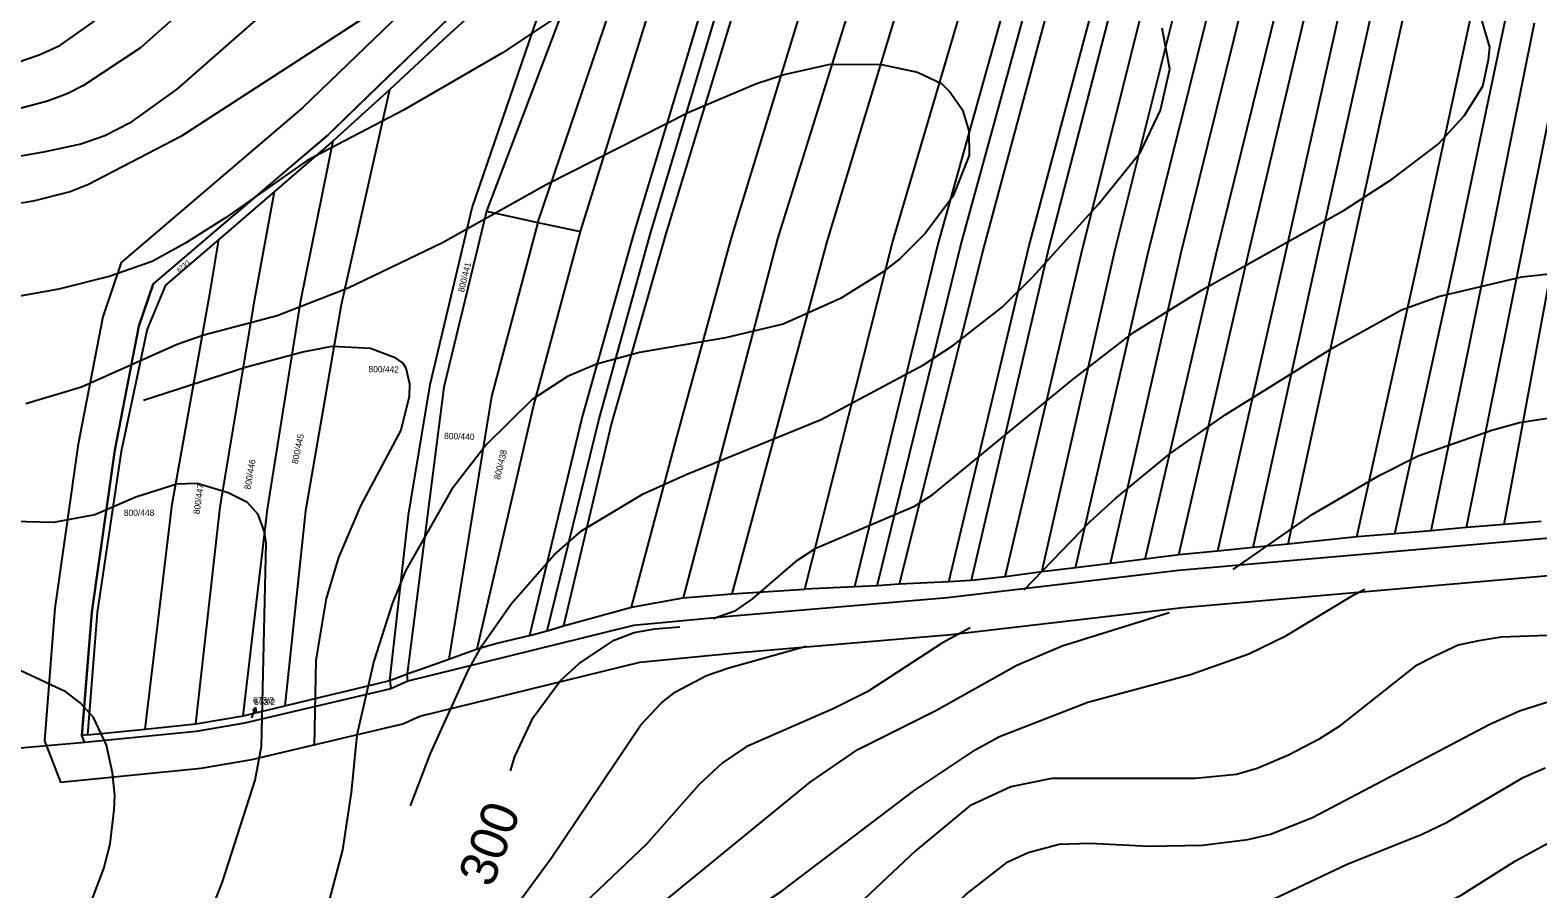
# Model space of a CAD drawing. Extents: x -555860 to -552701, y -1187050 to -1182291.
# Drawn here: x -555522.8 to -555115.2, y -1186781.8 to -1186549.6 of the extents above; entities that cross this region are included whole.
import ezdxf

# ---------------------------------------------------------------- set-up
doc = ezdxf.new("R2010")
doc.units = 0
for name, color, linetype in [('LEG_2b', 7, 'Continuous'), ('Level 16', 7, 'Continuous'), ('Level 28', 7, 'Continuous'), ('Level 30', 7, 'Continuous'), ('Level 40', 7, 'Continuous'), ('Level 41', 7, 'Continuous'), ('Level 42', 7, 'Continuous'), ('navrh_BV', 7, 'Continuous'), ('Poz předměty', 7, 'Continuous'), ('stav_BV', 7, 'Continuous')]:
    doc.layers.add(name, color=color, linetype=linetype)

msp = doc.modelspace()

# ---------------------------------------------------------------- linework, layer by layer
at = {"layer": 'Level 16'}
for p, q in [((-555462.87, -1186735.57), (-555461.83, -1186732.76)), ((-555461.83, -1186732.76), (-555462.64, -1186733.52)), ((-555461.83, -1186732.76), (-555461.71, -1186733.87))]:
    msp.add_line(p, q, dxfattribs=at)
at = {"layer": 'Level 28'}
for points in [[(-555506.13, -1186707.01), (-555499.91, -1186663.18), (-555493.41, -1186629.7), (-555489.54, -1186618.27), (-555442.31, -1186577.98), (-555406.59, -1186543.53)], [(-554789.24, -1186666.07), (-554887.97, -1186671.38), (-554980.05, -1186676.42), (-555114.15, -1186687.17), (-555212.22, -1186695.72), (-555274.79, -1186703.08), (-555332.83, -1186708.02)], [(-555332.83, -1186708.02), (-555359.65, -1186710.58), (-555420.67, -1186725.59), (-555425.26, -1186727.65), (-555464.81, -1186736.96), (-555477.93, -1186739.2), (-555508.02, -1186742.24), (-555508.78, -1186740.27), (-555506.13, -1186707.01)], [(-555508.02, -1186742.24), (-555651.46, -1186754.81)]]:
    msp.add_lwpolyline(points, dxfattribs=at)
at = {"layer": 'Level 30'}
for points in [[(-555144.59, -1185736.72), (-555151.88, -1185775.98), (-555165.04, -1185843.27), (-555184.21, -1185939.77), (-555202.08, -1186003.92), (-555217.03, -1186052.71), (-555230.73, -1186092.99), (-555235.72, -1186101.07), (-555239.71, -1186107.53), (-555250.74, -1186130.05), (-555274.02, -1186191.66), (-555275.43, -1186198.85), (-555295.77, -1186264.78), (-555320.17, -1186345.74), (-555341.96, -1186407.97), (-555354.24, -1186447.52), (-555374.44, -1186501.99), (-555379.79, -1186512.34), (-555412.98, -1186535.8), (-555449.03, -1186570.57), (-555498.13, -1186612.45), (-555503.1, -1186627.13), (-555509.78, -1186661.52), (-555516.07, -1186705.9)], [(-555506.13, -1186707.01), (-555499.91, -1186663.18), (-555493.41, -1186629.7), (-555489.54, -1186618.27), (-555442.31, -1186577.98), (-555406.59, -1186543.53)], [(-554789.24, -1186666.07), (-554887.97, -1186671.38), (-554980.05, -1186676.42), (-555114.15, -1186687.17), (-555212.22, -1186695.72), (-555274.79, -1186703.08), (-555332.83, -1186708.02)], [(-555331.98, -1186717.98), (-555273.78, -1186713.03), (-555211.2, -1186705.67), (-555113.32, -1186697.14), (-554979.38, -1186686.4), (-554887.43, -1186681.36), (-554788.73, -1186676.06)], [(-555516.07, -1186705.9), (-555518.93, -1186741.75), (-555514.6, -1186752.96), (-555476.58, -1186749.11), (-555462.82, -1186746.77), (-555422.04, -1186737.17), (-555417.4, -1186735.08), (-555357.97, -1186720.47), (-555331.98, -1186717.98)], [(-555332.83, -1186708.02), (-555359.65, -1186710.58), (-555420.67, -1186725.59), (-555425.26, -1186727.65), (-555464.81, -1186736.96), (-555477.93, -1186739.2), (-555508.02, -1186742.24), (-555508.78, -1186740.27), (-555506.13, -1186707.01)]]:
    msp.add_lwpolyline(points, dxfattribs=at)
at = {"layer": 'Level 40'}
for points in [[(-555430.17, -1186544.81), (-555482.03, -1186578.36), (-555506.99, -1186591.4), (-555511.98, -1186593.34), (-555521.96, -1186595.83), (-555531.95, -1186597.5), (-555536.57, -1186597.92)], [(-555338.12, -1186708.65), (-555332, -1186706.48), (-555327.57, -1186703.43), (-555315.36, -1186692.89), (-555310.37, -1186689.7), (-555283.75, -1186678.33), (-555278.76, -1186675.15), (-555241.32, -1186644.36), (-555224.54, -1186631.33), (-555206.1, -1186619.96), (-555167.56, -1186598.33), (-555154.52, -1186589.87), (-555142.18, -1186580.44), (-555135.11, -1186572.82), (-555130.12, -1186564.77), (-555128.59, -1186557.7), (-555128.2, -1186554.21), (-555131.37, -1186543.56)], [(-555392.92, -1186749.82), (-555391.76, -1186746), (-555386.77, -1186735.46), (-555379.42, -1186725.48), (-555374.29, -1186720.76), (-555364.86, -1186714.52), (-555359.46, -1186712.44), (-555353.91, -1186711.47), (-555347.11, -1186710.92)], [(-555107.66, -1186713.14), (-555125.13, -1186713.69), (-555131.15, -1186714.73), (-555136.77, -1186715.91), (-555143.28, -1186718.94), (-555148.42, -1186721.6), (-555169.08, -1186737.96), (-555174.49, -1186741.42), (-555182.64, -1186745.67), (-555191.13, -1186749.19), (-555196.67, -1186750.85), (-555207.77, -1186751.96), (-555246.59, -1186751.96), (-555257.68, -1186754.18), (-555268.78, -1186759.31), (-555283.47, -1186771.51), (-555297.34, -1186784.55), (-555313.42, -1186795.92), (-555336.16, -1186809.92), (-555351.83, -1186822.4), (-555370.55, -1186840.15), (-555379.28, -1186849.25)]]:
    msp.add_lwpolyline(points, dxfattribs=at)
at = {"layer": 'Level 41'}
for points in [[(-555594.65, -1186579.2), (-555585.5, -1186573.52), (-555573.54, -1186566.58), (-555565.78, -1186563.8), (-555553.58, -1186561.03), (-555532.22, -1186559.64), (-555526.39, -1186558.42), (-555520.3, -1186556.32), (-555514.75, -1186553.82), (-555505.88, -1186547.58), (-555499.64, -1186542.03), (-555478.15, -1186520.68), (-555466.08, -1186511.67), (-555457.35, -1186508.06), (-555451.25, -1186506.4), (-555430.73, -1186503.76), (-555422.94, -1186502.1), (-555416.58, -1186500.16), (-555410.76, -1186497.25), (-555397.17, -1186487.68), (-555379.15, -1186472.29), (-555345.18, -1186434.71)], [(-555462.62, -1186527.34), (-555492.98, -1186554.38), (-555508.38, -1186564.64), (-555512.78, -1186566.84), (-555518.08, -1186568.8), (-555525.84, -1186570.88), (-555562.45, -1186576.42), (-555571.32, -1186578.92), (-555582.42, -1186584.19), (-555599.64, -1186594.08)], [(-555376.1, -1186543.14), (-555395.09, -1186555.76), (-555421.85, -1186571.29), (-555447.92, -1186584.88), (-555469.97, -1186600.41), (-555480.92, -1186607.34), (-555489.79, -1186612.19), (-555501.44, -1186616.22), (-555515.03, -1186619.68), (-555530.56, -1186622.46), (-555555.8, -1186625.23), (-555565.5, -1186627.03), (-555582.97, -1186632.85), (-555590.74, -1186637.15), (-555598.13, -1186642.08), (-555605.99, -1186647.69), (-555621.66, -1186665.99), (-555631.55, -1186673.02), (-555640.93, -1186679.17), (-555646.83, -1186681.53)], [(-555455.96, -1186541.76), (-555483.14, -1186565.61), (-555495.9, -1186574.76), (-555502.55, -1186578.22), (-555509.06, -1186580.45), (-555519.19, -1186582.66), (-555530.56, -1186584.6), (-555557.74, -1186587.79), (-555565.5, -1186589.18), (-555577.15, -1186593.34), (-555586, -1186597.53), (-555596.56, -1186603.74), (-555607.65, -1186612.68)], [(-555419.95, -1186759.29), (-555414.57, -1186745.17), (-555404.38, -1186722.7), (-555400.64, -1186716.05), (-555392.73, -1186704.68), (-555381.09, -1186691.51), (-555373.74, -1186684.99), (-555357.1, -1186675.01), (-555345.45, -1186669.74), (-555308.99, -1186654.9), (-555281.25, -1186640.07), (-555273.21, -1186634.8), (-555260.04, -1186624.53), (-555251.72, -1186616.35), (-555234.11, -1186596.8), (-555222.6, -1186582.66), (-555217.2, -1186571.29), (-555214.7, -1186560.2), (-555216.78, -1186549.11)], [(-555523.9, -1186650.6), (-555508.93, -1186646.03), (-555483, -1186634.52), (-555475.79, -1186632.02), (-555455.96, -1186626.75), (-555436.83, -1186619.27), (-555411.32, -1186607.06), (-555383.31, -1186591.4), (-555344.76, -1186571.84), (-555326.46, -1186564.08), (-555318.97, -1186561.59), (-555306.49, -1186558.81), (-555292.62, -1186558.95), (-555282.92, -1186561.03), (-555276.4, -1186564.08), (-555274.18, -1186566.3), (-555270.72, -1186571.15), (-555269.05, -1186576.84), (-555268.91, -1186583.49), (-555273.35, -1186594.59), (-555280.84, -1186604.57), (-555287.63, -1186611.36), (-555292.48, -1186615.11), (-555303.72, -1186622.18), (-555319.25, -1186629.11), (-555334.78, -1186632.85), (-555358.07, -1186636.74), (-555369.72, -1186639.93), (-555377.48, -1186643.25), (-555387.05, -1186649.49), (-555399.53, -1186661.7), (-555408.82, -1186673.76), (-555421.3, -1186695.8), (-555424.9, -1186704.68), (-555429.9, -1186720.21), (-555434.47, -1186740.18), (-555436, -1186755.71), (-555438.35, -1186771.23), (-555441.82, -1186784.55)], [(-555254.1, -1186700.94), (-555236.19, -1186682.5), (-555229.26, -1186676.12), (-555214.56, -1186664.05), (-555199.72, -1186653.65), (-555170.61, -1186635.49), (-555152.03, -1186625.23), (-555142.04, -1186621.62), (-555119.58, -1186616.35), (-555107.1, -1186614.97)], [(-555197.53, -1186695.46), (-555176.21, -1186680.54), (-555158.13, -1186670.02), (-555147.59, -1186664.75), (-555127.62, -1186657.81), (-555120.14, -1186655.73), (-555112.65, -1186654.49)], [(-555526.54, -1186861.08), (-555516.97, -1186848.05), (-555491.87, -1186819.49), (-555483.14, -1186807.28), (-555477.87, -1186798.14), (-555470.8, -1186779.83), (-555461.92, -1186752.38), (-555460.26, -1186743.23), (-555459.01, -1186688.32), (-555459.43, -1186685.27), (-555461.09, -1186680.55), (-555464, -1186677.36), (-555469.27, -1186674.73), (-555477.59, -1186672.23), (-555483.14, -1186672.37), (-555494.23, -1186675.84), (-555505.32, -1186680.69), (-555516.42, -1186682.77), (-555527.51, -1186682.49)], [(-555386.92, -1186839.55), (-555358.07, -1186809.51), (-555346.7, -1186800.35), (-555319.52, -1186782.33), (-555283.89, -1186755.29), (-555267.11, -1186744.06), (-555260.73, -1186740.59), (-555236.88, -1186731.3), (-555209.15, -1186723.81), (-555193.35, -1186718.27), (-555183.36, -1186713.41), (-555164.92, -1186702.32), (-555161.95, -1186700.78)], [(-555352.8, -1186786.35), (-555311.9, -1186752.93), (-555299, -1186744.06), (-555277.93, -1186733.52), (-555256.02, -1186721.32), (-555243.82, -1186716.05), (-555214.84, -1186707.04)], [(-555268.64, -1186711.2), (-555276.12, -1186715.22), (-555296.37, -1186728.39), (-555305.52, -1186732.97), (-555329.23, -1186743.36), (-555335.61, -1186747.66), (-555341.99, -1186753.63), (-555356.13, -1186769.71), (-555380.26, -1186792.59)], [(-555536.24, -1186834.05), (-555519.47, -1186813.8), (-555513.78, -1186805.07), (-555502.83, -1186776.23), (-555501.16, -1186769.57), (-555500.06, -1186760.42), (-555499.89, -1186756.56), (-555500.47, -1186750.44), (-555502.14, -1186742.95), (-555505.6, -1186735.46), (-555509.21, -1186731.44), (-555513.09, -1186728.53), (-555536.38, -1186717.71)], [(-555402.3, -1186801.18), (-555381.92, -1186773.45), (-555357.65, -1186737.4), (-555352.11, -1186731.44), (-555348.36, -1186728.53), (-555339.91, -1186724.09), (-555333.94, -1186722.01), (-555313.01, -1186716.19)], [(-555381.14, -1186883.38), (-555377.23, -1186876.11), (-555372.49, -1186869.26), (-555363.06, -1186859.7), (-555328.68, -1186830.86), (-555299.83, -1186810.75), (-555289.57, -1186802.57), (-555269.88, -1186783.3), (-555258.52, -1186774.42), (-555252.97, -1186771.93), (-555244.65, -1186769.71), (-555236.33, -1186769.43), (-555220.24, -1186770.26), (-555205.82, -1186769.99), (-555193.62, -1186768.46), (-555187.52, -1186766.94), (-555176.15, -1186762.5), (-555128.18, -1186737.26), (-555120.14, -1186733.66), (-555106.27, -1186729.22)], [(-555386.73, -1186937.67), (-555374.71, -1186906.01), (-555367.22, -1186890.48), (-555364.86, -1186886.74), (-555358.62, -1186878.97), (-555344.62, -1186867.05), (-555311.76, -1186844.17), (-555286.25, -1186823.37), (-555270.44, -1186807.15), (-555263.37, -1186800.63), (-555258.1, -1186796.61), (-555252.14, -1186793.42), (-555239.38, -1186789.4), (-555232.72, -1186788.43), (-555221.63, -1186788.01), (-555204.99, -1186788.84), (-555198.34, -1186788.29), (-555191.68, -1186786.9), (-555166.8, -1186775.13), (-555146.48, -1186766.94), (-555139.69, -1186763.75), (-555119.16, -1186751.68), (-555113.2, -1186749.05)], [(-555384.31, -1187006.49), (-555383.37, -1186981.15), (-555381.89, -1186968.82), (-555375.96, -1186948.99), (-555368.75, -1186933.46), (-555357.24, -1186913.5), (-555349.06, -1186901.85), (-555341.57, -1186892.84), (-555326.18, -1186878.83), (-555297.2, -1186857.48), (-555255.74, -1186821.57), (-555247.84, -1186816.02), (-555243.54, -1186813.8), (-555236.33, -1186811.17), (-555228.84, -1186809.5), (-555213.87, -1186808.26), (-555200, -1186807.98), (-555190.02, -1186806.45), (-555182.53, -1186804.51), (-555161.73, -1186794.94), (-555144.82, -1186787.87), (-555135.94, -1186783.44), (-555121.24, -1186774.15), (-555112.37, -1186769.29)]]:
    msp.add_lwpolyline(points, dxfattribs=at)
at = {"layer": 'Level 42'}
msp.add_lwpolyline([(-555492.15, -1186649.68), (-555464.28, -1186640.62), (-555449.03, -1186636.6), (-555441.13, -1186635.07), (-555430.73, -1186635.63), (-555424.36, -1186638.03), (-555422.06, -1186639.63), (-555421.26, -1186640.93), (-555420.26, -1186645.23), (-555420.33, -1186648.66), (-555422.55, -1186657.81), (-555433.5, -1186678.2), (-555439.46, -1186692.2), (-555442.79, -1186703.29), (-555445.56, -1186719.93), (-555445.98, -1186743.09)], dxfattribs=at)
at = {"layer": 'navrh_BV'}
for p, q in [((-555403.3, -1186597.68), (-555378.76, -1186526.22)), ((-555371.26, -1186524.24), (-555399.39, -1186598.54)), ((-555385.52, -1186601.65), (-555360.47, -1186527.99)), ((-555374.03, -1186604.08), (-555350.54, -1186528.65)), ((-555337.14, -1186529.99), (-555359.63, -1186604.77)), ((-555355.21, -1186604.88), (-555332.88, -1186530.26)), ((-555328.39, -1186530.66), (-555351.01, -1186604.95)), ((-555333.21, -1186605.76), (-555310.65, -1186532.1)), ((-555298.09, -1186533.18), (-555320.72, -1186606.05)), ((-555285.49, -1186534.28), (-555307.29, -1186606.53)), ((-555289.68, -1186607.08), (-555268.59, -1186535.7)), ((-555257.61, -1186536.64), (-555277.38, -1186607.51)), ((-555271.15, -1186607.73), (-555251.76, -1186537.04)), ((-555245.94, -1186537.4), (-555264.84, -1186607.81)), ((-555252.81, -1186608.22), (-555234.16, -1186538.37)), ((-555229.31, -1186538.7), (-555247.36, -1186608.4)), ((-555238.32, -1186608.76), (-555220.94, -1186539.41)), ((-555229.44, -1186608.97), (-555212.28, -1186540.29)), ((-555220.43, -1186609.35), (-555203.38, -1186541)), ((-555211.59, -1186609.78), (-555194.74, -1186541.68)), ((-555202.13, -1186610.15), (-555185.48, -1186542.59)), ((-555193.48, -1186610.39), (-555177.56, -1186543.12)), ((-555413.98, -1186550.65), (-555406.59, -1186543.53)), ((-555405.21, -1186546.84), (-555411.14, -1186552.26)), ((-555168.63, -1186543.71), (-555183.65, -1186610.58)), ((-555174.84, -1186611.03), (-555160.01, -1186544.35)), ((-555165.97, -1186611.32), (-555151.39, -1186545)), ((-555147.53, -1186611.96), (-555133.38, -1186546.46)), ((-555137.75, -1186612.29), (-555124.04, -1186547.16)), ((-555413.98, -1186550.65), (-555428.93, -1186565.07)), ((-555129.15, -1186612.66), (-555116.13, -1186547.68)), ((-555120.13, -1186612.86), (-555107.16, -1186548.42)), ((-555411.14, -1186552.26), (-555425.66, -1186565.79)), ((-555428.93, -1186565.07), (-555440.94, -1186576.66)), ((-555425.66, -1186565.79), (-555440.83, -1186579.54)), ((-555425.66, -1186565.79), (-555438.74, -1186623.85)), ((-555440.83, -1186579.54), (-555456.76, -1186593.23)), ((-555442.31, -1186577.98), (-555453.39, -1186587.43)), ((-555449.62, -1186622.7), (-555440.83, -1186579.54)), ((-555440.94, -1186576.66), (-555442.31, -1186577.98)), ((-555453.39, -1186587.43), (-555467.28, -1186599.28)), ((-555456.76, -1186593.23), (-555471.78, -1186606.19)), ((-555461.83, -1186621.27), (-555456.76, -1186593.23)), ((-555489.54, -1186618.27), (-555467.28, -1186599.28)), ((-555414.63, -1186645.4), (-555403.3, -1186597.68)), ((-555399.39, -1186598.54), (-555410.93, -1186646.12)), ((-555399.39, -1186598.54), (-555385.52, -1186601.65)), ((-555385.52, -1186601.65), (-555398.08, -1186648.64)), ((-555386.68, -1186651.37), (-555374.03, -1186604.08)), ((-555385.52, -1186601.65), (-555374.03, -1186604.08)), ((-555471.78, -1186606.19), (-555486.22, -1186618.55)), ((-555474.03, -1186619.91), (-555471.78, -1186606.19)), ((-555359.63, -1186604.77), (-555373.51, -1186654.17)), ((-555369.02, -1186655.04), (-555355.21, -1186604.88)), ((-555351.01, -1186604.95), (-555365.63, -1186655.86)), ((-555347.92, -1186659.7), (-555333.21, -1186605.76)), ((-555320.72, -1186606.05), (-555346.28, -1186703.12)), ((-555307.29, -1186606.53), (-555333.11, -1186701.97)), ((-555313.32, -1186700.71), (-555289.68, -1186607.08)), ((-555277.38, -1186607.51), (-555299.97, -1186700.15)), ((-555293.8, -1186699.81), (-555271.15, -1186607.73)), ((-555264.84, -1186607.81), (-555287.89, -1186699.41)), ((-555274.43, -1186698.75), (-555252.81, -1186608.22)), ((-555247.36, -1186608.4), (-555268.4, -1186698.44)), ((-555259.21, -1186697.4), (-555238.32, -1186608.76)), ((-555249.31, -1186696.1), (-555229.44, -1186608.97)), ((-555240.22, -1186694.96), (-555220.43, -1186609.35)), ((-555230.77, -1186693.78), (-555211.59, -1186609.78)), ((-555221.37, -1186692.63), (-555202.13, -1186610.15)), ((-555212.22, -1186691.51), (-555193.48, -1186610.39)), ((-555183.65, -1186610.58), (-555201.78, -1186690.46)), ((-555192.13, -1186689.51), (-555174.84, -1186611.03)), ((-555182.72, -1186688.55), (-555165.97, -1186611.32)), ((-555164.16, -1186686.63), (-555147.53, -1186611.96)), ((-555153.89, -1186685.76), (-555137.75, -1186612.29)), ((-555144.04, -1186684.95), (-555129.15, -1186612.66)), ((-555134.47, -1186684.09), (-555120.13, -1186612.86)), ((-555124.31, -1186683.29), (-555111.31, -1186613.25)), ((-555489.54, -1186618.27), (-555493.41, -1186629.7)), ((-555486.22, -1186618.55), (-555491.13, -1186630.43)), ((-555484.35, -1186677.77), (-555474.03, -1186619.91)), ((-555471.36, -1186678.5), (-555461.83, -1186621.27)), ((-555458.63, -1186679.09), (-555449.62, -1186622.7)), ((-555438.74, -1186623.85), (-555448.38, -1186679.56)), ((-555493.41, -1186629.7), (-555499.91, -1186663.18)), ((-555491.13, -1186630.43), (-555498.19, -1186663.55)), ((-555410.93, -1186646.12), (-555420.84, -1186723.67)), ((-555420.53, -1186680.78), (-555414.63, -1186645.4)), ((-555398.08, -1186648.64), (-555409.6, -1186719.66)), ((-555401.91, -1186716.89), (-555386.68, -1186651.37)), ((-555373.51, -1186654.17), (-555387.77, -1186713.28)), ((-555382.98, -1186711.99), (-555369.02, -1186655.04)), ((-555365.63, -1186655.86), (-555378.64, -1186710.67)), ((-555360.21, -1186705.63), (-555347.92, -1186659.7)), ((-555499.91, -1186663.18), (-555506.13, -1186707.01)), ((-555498.19, -1186663.55), (-555504.61, -1186707.1)), ((-555491.66, -1186738.63), (-555484.35, -1186677.77)), ((-555477.98, -1186737.17), (-555471.36, -1186678.5)), ((-555465.17, -1186734.97), (-555458.63, -1186679.09)), ((-555448.38, -1186679.56), (-555453.9, -1186732.33)), ((-555425.54, -1186725.43), (-555420.53, -1186680.78)), ((-555153.89, -1186685.76), (-555164.16, -1186686.63)), ((-555144.04, -1186684.95), (-555153.89, -1186685.76)), ((-555134.47, -1186684.09), (-555144.04, -1186684.95)), ((-555124.31, -1186683.29), (-555134.47, -1186684.09)), ((-555114.3, -1186682.43), (-555124.31, -1186683.29)), ((-555114.15, -1186687.17), (-555212.22, -1186695.72)), ((-555192.13, -1186689.51), (-555201.78, -1186690.46)), ((-555182.72, -1186688.55), (-555192.13, -1186689.51)), ((-555164.16, -1186686.63), (-555182.72, -1186688.55)), ((-555230.77, -1186693.78), (-555240.22, -1186694.96)), ((-555221.37, -1186692.63), (-555230.77, -1186693.78)), ((-555212.22, -1186691.51), (-555221.37, -1186692.63)), ((-555201.78, -1186690.46), (-555212.22, -1186691.51)), ((-555212.22, -1186695.72), (-555274.79, -1186703.08)), ((-555259.21, -1186697.4), (-555268.4, -1186698.44)), ((-555249.31, -1186696.1), (-555259.21, -1186697.4)), ((-555240.22, -1186694.96), (-555249.31, -1186696.1)), ((-555346.28, -1186703.12), (-555333.11, -1186701.97)), ((-555333.11, -1186701.97), (-555313.32, -1186700.71)), ((-555299.97, -1186700.15), (-555313.32, -1186700.71)), ((-555293.8, -1186699.81), (-555299.97, -1186700.15)), ((-555287.89, -1186699.41), (-555293.8, -1186699.81)), ((-555274.43, -1186698.75), (-555287.89, -1186699.41)), ((-555268.4, -1186698.44), (-555274.43, -1186698.75)), ((-555378.64, -1186710.67), (-555360.21, -1186705.63)), ((-555360.21, -1186705.63), (-555346.28, -1186703.12)), ((-555274.79, -1186703.08), (-555332.83, -1186708.02)), ((-555506.13, -1186707.01), (-555508.28, -1186733.94)), ((-555504.61, -1186707.1), (-555507.27, -1186740.17)), ((-555332.83, -1186708.02), (-555359.65, -1186710.58)), ((-555359.65, -1186710.58), (-555420.67, -1186725.59)), ((-555396.64, -1186715.38), (-555387.77, -1186713.28)), ((-555387.77, -1186713.28), (-555382.98, -1186711.99)), ((-555382.98, -1186711.99), (-555378.64, -1186710.67)), ((-555409.6, -1186719.66), (-555401.91, -1186716.89)), ((-555401.91, -1186716.89), (-555396.64, -1186715.38)), ((-555420.84, -1186723.67), (-555415.22, -1186721.67)), ((-555415.22, -1186721.67), (-555409.6, -1186719.66)), ((-555434.79, -1186727.67), (-555425.54, -1186725.43)), ((-555425.54, -1186725.43), (-555425.26, -1186727.65)), ((-555420.67, -1186725.59), (-555425.26, -1186727.65)), ((-555420.67, -1186725.59), (-555420.84, -1186723.67)), ((-555425.26, -1186727.65), (-555464.81, -1186736.96)), ((-555453.9, -1186732.33), (-555443.89, -1186729.83)), ((-555443.89, -1186729.83), (-555434.79, -1186727.67)), ((-555508.28, -1186733.94), (-555508.78, -1186740.27)), ((-555465.17, -1186734.97), (-555453.9, -1186732.33)), ((-555507.27, -1186740.17), (-555491.66, -1186738.63)), ((-555491.66, -1186738.63), (-555477.98, -1186737.17)), ((-555477.98, -1186737.17), (-555465.17, -1186734.97)), ((-555464.81, -1186736.96), (-555477.93, -1186739.2)), ((-555507.27, -1186740.17), (-555508.78, -1186740.27)), ((-555508.02, -1186742.24), (-555508.78, -1186740.27)), ((-555477.93, -1186739.2), (-555508.02, -1186742.24))]:
    msp.add_line(p, q, dxfattribs=at)
at = {"layer": 'Poz předměty'}
msp.add_lwpolyline([(-555425.54, -1186725.43), (-555420.84, -1186723.67)], dxfattribs=at)
at = {"layer": 'stav_BV'}
for p, q in [((-555462.87, -1186735.57), (-555461.84, -1186732.75)), ((-555461.84, -1186732.75), (-555462.66, -1186733.52)), ((-555461.84, -1186732.75), (-555461.72, -1186733.86))]:
    msp.add_line(p, q, dxfattribs=at)

# ---------------------------------------------------------------- texts
at = {"layer": 'LEG_2b'}
for s, height, rotation, p in [('673/1', 1.2, 40, (-555482.57, -1186615.11)), ('800/441', 1.7, 76, (-555405.53, -1186620.62)), ('800/442', 1.7, 359, (-555431.31, -1186642.09)), ('800/445', 1.7, 78, (-555450.44, -1186667.03)), ('800/440', 1.7, 358, (-555410.89, -1186660.16)), ('800/438', 1.7, 76, (-555395.81, -1186671.27)), ('800/446', 1.7, 80, (-555463.24, -1186673.91)), ('800/447', 1.7, 82, (-555476.98, -1186680.58)), ('673/2', 0.2, 13, (-555461, -1186735.26))]:
    msp.add_text(s, height=height, rotation=rotation, dxfattribs=at).set_placement(p)
for s, p in [('800/448', (-555497.42, -1186680.95)), ('673/2', (-555462.23, -1186732.07))]:
    msp.add_text(s, height=1.7, dxfattribs=at).set_placement(p)
at = {"layer": 'Level 16'}
msp.add_text('673/2', height=1.7, dxfattribs=at).set_placement((-555462.53, -1186731.65))
at = {"layer": 'Level 40'}
msp.add_text('300', height=10, rotation=69.3336, dxfattribs=at).set_placement((-555397.94, -1186781.69))

doc.saveas('drawing.dxf')
